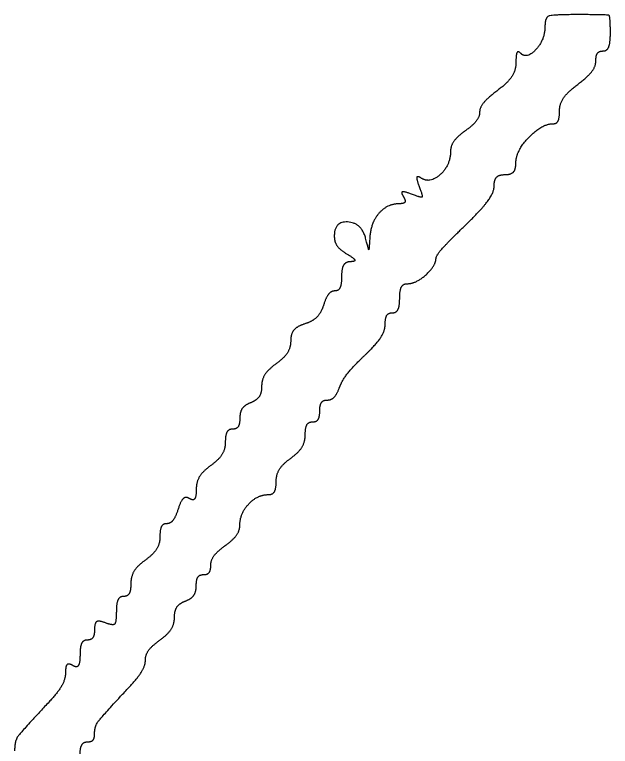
# Model space of a CAD drawing. Extents: x 0 to 34, y 0 to 22.
# Drawn here: x 25.027 to 25.2238, y 9.0579 to 9.2994 of the extents above; entities that cross this region are included whole.
import ezdxf

# ---------------------------------------------------------------- set-up
doc = ezdxf.new("R2010")
doc.units = 0
doc.layers.add('SH_Text', color=7, linetype='Continuous')

msp = doc.modelspace()

# ---------------------------------------------------------------- linework, layer by layer
at = {"layer": 'SH_Text'}
for points in [[(25.21297, 9.29942), (25.20475, 9.29942), (25.20217, 9.29852), (25.20217, 9.29565)], [(25.22377, 9.29342), (25.22377, 9.29893), (25.22289, 9.29942), (25.21297, 9.29942)], [(25.20217, 9.29565), (25.20217, 9.29118), (25.19619, 9.2846), (25.19406, 9.28673)], [(25.22137, 9.28742), (25.22269, 9.28742), (25.22377, 9.29012), (25.22377, 9.29342)], [(25.19406, 9.28673), (25.19324, 9.28755), (25.19257, 9.28614), (25.19257, 9.28359)], [(25.21897, 9.28416), (25.21897, 9.28595), (25.22005, 9.28742), (25.22137, 9.28742)], [(25.19257, 9.28359), (25.19257, 9.28104), (25.18987, 9.27693), (25.18657, 9.27445)], [(25.21297, 9.27639), (25.21627, 9.27886), (25.21897, 9.28236), (25.21897, 9.28416)], [(25.20697, 9.26765), (25.20697, 9.26998), (25.20967, 9.27391), (25.21297, 9.27639)], [(25.18657, 9.27445), (25.18327, 9.27197), (25.18057, 9.26872), (25.18057, 9.26721)], [(25.18057, 9.26721), (25.18057, 9.26571), (25.17841, 9.26292), (25.17577, 9.26102)], [(25.20494, 9.26342), (25.20606, 9.26342), (25.20697, 9.26532), (25.20697, 9.26765)], [(25.19257, 9.25054), (25.19257, 9.25448), (25.20115, 9.26342), (25.20494, 9.26342)], [(25.17577, 9.26102), (25.17313, 9.25912), (25.17097, 9.2561), (25.17097, 9.25432)], [(25.17097, 9.25432), (25.17097, 9.24981), (25.16432, 9.2436), (25.16142, 9.24539)], [(25.18897, 9.24662), (25.19095, 9.24662), (25.19257, 9.24838), (25.19257, 9.25054)], [(25.18537, 9.24283), (25.18537, 9.24491), (25.18699, 9.24662), (25.18897, 9.24662)], [(25.16142, 9.24539), (25.15998, 9.24628), (25.15966, 9.24521), (25.16061, 9.24273)], [(25.16061, 9.24273), (25.16185, 9.23952), (25.16127, 9.23894), (25.15806, 9.24018)], [(25.17577, 9.22982), (25.18105, 9.23489), (25.18537, 9.24075), (25.18537, 9.24283)], [(25.15539, 9.23939), (25.15619, 9.23809), (25.15563, 9.23702), (25.15414, 9.23702)], [(25.15806, 9.24018), (25.1556, 9.24112), (25.15452, 9.2408), (25.15539, 9.23939)], [(25.15414, 9.23702), (25.15009, 9.23702), (25.14461, 9.23076), (25.14429, 9.22579)], [(25.14292, 9.22562), (25.1416, 9.23067), (25.13257, 9.23129), (25.13257, 9.22634)], [(25.16617, 9.21904), (25.16617, 9.21989), (25.17049, 9.22475), (25.17577, 9.22982)], [(25.13257, 9.22634), (25.13257, 9.22442), (25.13446, 9.22176), (25.13677, 9.22041)], [(25.14429, 9.22579), (25.14404, 9.22178), (25.14392, 9.22176), (25.14292, 9.22562)], [(25.13677, 9.22041), (25.1391, 9.21905), (25.13964, 9.21793), (25.13797, 9.21789)], [(25.13797, 9.21789), (25.13632, 9.21785), (25.13497, 9.21566), (25.13497, 9.21302)], [(25.15674, 9.21062), (25.15955, 9.21062), (25.16617, 9.21653), (25.16617, 9.21904)], [(25.13497, 9.21302), (25.13497, 9.21038), (25.13396, 9.20822), (25.13273, 9.20822)], [(25.15417, 9.20582), (25.15417, 9.20846), (25.15533, 9.21062), (25.15674, 9.21062)], [(25.13273, 9.20822), (25.1315, 9.20822), (25.12983, 9.20611), (25.12901, 9.20354)], [(25.15177, 9.20102), (25.15309, 9.20102), (25.15417, 9.20318), (25.15417, 9.20582)], [(25.12901, 9.20354), (25.12819, 9.20097), (25.12542, 9.1982), (25.12285, 9.19738)], [(25.14937, 9.19718), (25.14937, 9.19929), (25.15045, 9.20102), (25.15177, 9.20102)], [(25.12285, 9.19738), (25.12028, 9.19656), (25.11817, 9.19405), (25.11817, 9.19179)], [(25.14262, 9.18698), (25.14633, 9.19048), (25.14937, 9.19507), (25.14937, 9.19718)], [(25.11817, 9.19179), (25.11817, 9.18953), (25.11601, 9.18612), (25.11337, 9.18422)], [(25.1343, 9.17642), (25.13517, 9.17873), (25.13891, 9.18348), (25.14262, 9.18698)], [(25.11337, 9.18422), (25.11073, 9.18232), (25.10857, 9.17895), (25.10857, 9.17675)], [(25.10857, 9.17675), (25.10857, 9.17454), (25.10695, 9.17211), (25.10497, 9.17135)], [(25.13025, 9.17222), (25.13161, 9.17222), (25.13343, 9.17411), (25.1343, 9.17642)], [(25.12777, 9.16862), (25.12777, 9.1706), (25.12888, 9.17222), (25.13025, 9.17222)], [(25.10497, 9.17135), (25.10299, 9.17059), (25.10137, 9.16832), (25.10137, 9.16629)], [(25.12537, 9.16502), (25.12669, 9.16502), (25.12777, 9.16664), (25.12777, 9.16862)], [(25.10137, 9.16629), (25.10137, 9.16427), (25.10029, 9.16262), (25.09897, 9.16262)], [(25.12297, 9.16075), (25.12297, 9.1631), (25.12405, 9.16502), (25.12537, 9.16502)], [(25.09897, 9.16262), (25.09765, 9.16262), (25.09657, 9.1607), (25.09657, 9.15835)], [(25.11817, 9.15302), (25.12081, 9.15492), (25.12297, 9.1584), (25.12297, 9.16075)], [(25.09657, 9.15835), (25.09657, 9.156), (25.09441, 9.15252), (25.09177, 9.15062)], [(25.11337, 9.14529), (25.11337, 9.14764), (25.11553, 9.15112), (25.11817, 9.15302)], [(25.09177, 9.15062), (25.08913, 9.14872), (25.08697, 9.14517), (25.08697, 9.14275)], [(25.1108, 9.14102), (25.11221, 9.14102), (25.11337, 9.14294), (25.11337, 9.14529)], [(25.08697, 9.14275), (25.08697, 9.14032), (25.08597, 9.13896), (25.08474, 9.13971)], [(25.10137, 9.13092), (25.10137, 9.13479), (25.10718, 9.14102), (25.1108, 9.14102)], [(25.08474, 9.13971), (25.08352, 9.14047), (25.08183, 9.13891), (25.08098, 9.13625)], [(25.08098, 9.13625), (25.08014, 9.1336), (25.07844, 9.13142), (25.07721, 9.13142)], [(25.07721, 9.13142), (25.07598, 9.13142), (25.07497, 9.1295), (25.07497, 9.12715)], [(25.09657, 9.12422), (25.09921, 9.12612), (25.10137, 9.12914), (25.10137, 9.13092)], [(25.07497, 9.12715), (25.07497, 9.1248), (25.07281, 9.12132), (25.07017, 9.11942)], [(25.09177, 9.11769), (25.09177, 9.11938), (25.09393, 9.12232), (25.09657, 9.12422)], [(25.07017, 9.11942), (25.06753, 9.11752), (25.06537, 9.11404), (25.06537, 9.11169)], [(25.08937, 9.11462), (25.09069, 9.11462), (25.09177, 9.116), (25.09177, 9.11769)], [(25.08697, 9.11094), (25.08697, 9.11297), (25.08805, 9.11462), (25.08937, 9.11462)], [(25.06537, 9.11169), (25.06537, 9.10934), (25.06429, 9.10742), (25.06297, 9.10742)], [(25.08337, 9.10589), (25.08535, 9.10665), (25.08697, 9.10892), (25.08697, 9.11094)], [(25.06297, 9.10742), (25.06165, 9.10742), (25.06057, 9.10514), (25.06057, 9.10236)], [(25.07977, 9.10049), (25.07977, 9.1027), (25.08139, 9.10513), (25.08337, 9.10589)], [(25.06057, 9.10236), (25.06057, 9.09885), (25.05947, 9.09773), (25.05697, 9.09869)], [(25.05697, 9.09869), (25.05478, 9.09953), (25.05337, 9.09869), (25.05337, 9.09654)], [(25.07497, 9.09302), (25.07761, 9.09492), (25.07977, 9.09829), (25.07977, 9.10049)], [(25.05337, 9.09654), (25.05337, 9.09461), (25.05229, 9.09302), (25.05097, 9.09302)], [(25.05097, 9.09302), (25.04965, 9.09302), (25.04857, 9.0908), (25.04857, 9.08808)], [(25.07017, 9.08638), (25.07017, 9.08813), (25.07233, 9.09112), (25.07497, 9.09302)], [(25.04857, 9.08808), (25.04857, 9.08536), (25.04749, 9.0838), (25.04617, 9.08462)], [(25.04617, 9.08462), (25.04485, 9.08544), (25.04377, 9.08437), (25.04377, 9.08225)], [(25.06477, 9.07743), (25.06774, 9.0806), (25.07017, 9.08463), (25.07017, 9.08638)], [(25.04377, 9.08225), (25.04377, 9.08013), (25.04134, 9.0758), (25.03837, 9.07263)], [(25.05337, 9.06192), (25.05337, 9.06454), (25.05577, 9.0678), (25.06477, 9.07743)], [(25.03837, 9.07263), (25.02903, 9.06264), (25.02697, 9.05971), (25.02697, 9.05645)], [(25.05097, 9.05942), (25.05229, 9.05942), (25.05337, 9.06054), (25.05337, 9.06192)], [(25.04857, 9.05462), (25.04857, 9.05726), (25.04965, 9.05942), (25.05097, 9.05942)]]:
    msp.add_open_spline(points, degree=2, dxfattribs=at)

doc.saveas('drawing.dxf')
